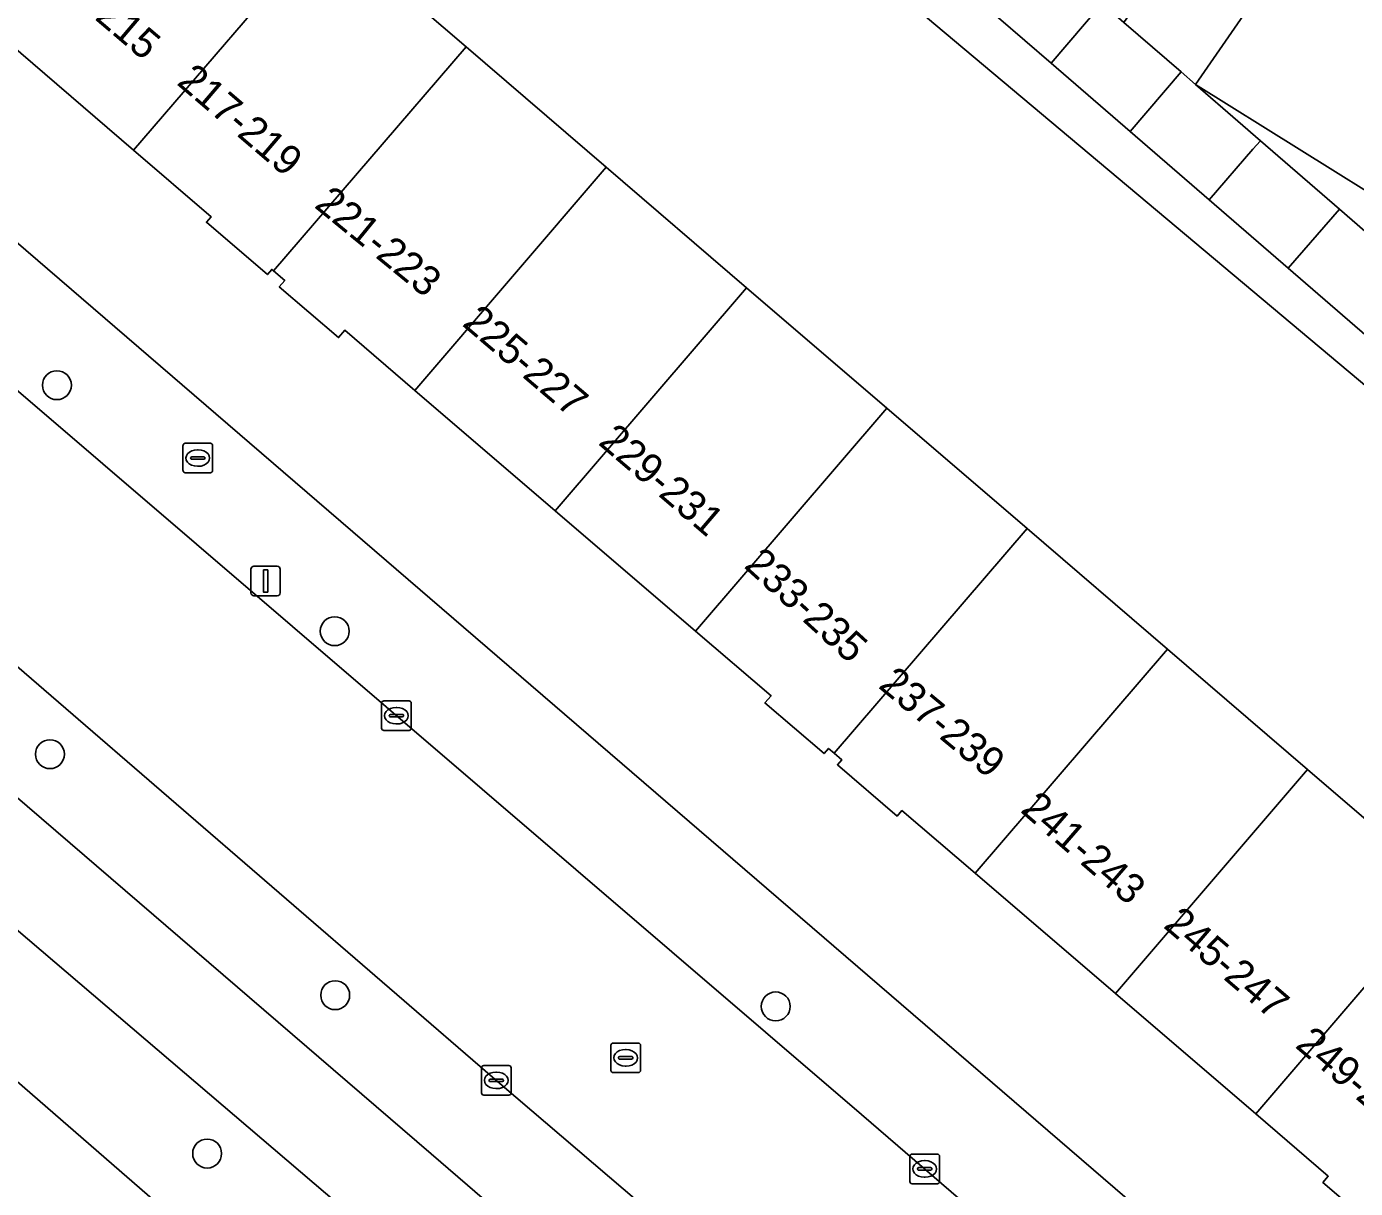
# Model space of a CAD drawing. Extents: x 159279 to 160377, y 384531 to 385888.
# Drawn here: x 159743.26 to 159788.21, y 384812.78 to 384852.07 of the extents above; entities that cross this region are included whole.
import ezdxf

# ---------------------------------------------------------------- set-up
doc = ezdxf.new("R2010")
doc.units = 0
for name, color, linetype in [('IMGEO_Berm_groen', 7, 'Continuous'), ('IMGEO_Boom', 7, 'Continuous'), ('IMGEO_Brandkraan', 7, 'Continuous'), ('IMGEO_Erf', 7, 'Continuous'), ('IMGEO_Fietspad_open', 7, 'Continuous'), ('IMGEO_Kolk', 7, 'Continuous'), ('IMGEO_Lichtmast', 7, 'Continuous'), ('IMGEO_Pand', 7, 'Continuous'), ('IMGEO_Pand_nummerreeks', 7, 'Continuous'), ('IMGEO_Parkeervlak_open', 7, 'Continuous'), ('IMGEO_Rijbaan_lokaal_open', 7, 'Continuous'), ('IMGEO_Rioolput', 7, 'Continuous'), ('IMGEO_Voetpad_halfverhard', 7, 'Continuous'), ('IMGEO_Voetpad_open', 7, 'Continuous')]:
    doc.layers.add(name, color=color, linetype=linetype)

msp = doc.modelspace()

# ---------------------------------------------------------------- linework, layer by layer
at = {"layer": 'IMGEO_Berm_groen'}
msp.add_lwpolyline([(159722.087, 384839.557), (159715.695, 384845.035), (159704.834, 384854.342), (159694.272, 384863.437), (159683.133, 384873.053), (159679.16, 384876.431), (159676.539, 384873.417), (159695.004, 384857.425), (159719.368, 384836.864), (159748.628, 384811.437), (159781.425, 384784.027), (159783.746, 384786.801), (159768.92, 384799.391), (159755.145, 384811.108), (159742.438, 384821.942), (159730.973, 384831.952)], close=True, dxfattribs=at)
msp.add_lwpolyline([(159690.272, 384871.208), (159703.449, 384859.856), (159711.366, 384853.02), (159715.538, 384849.509), (159717.866, 384847.545), (159756.941, 384813.95), (159785.571, 384789.272), (159787.819, 384791.8), (159786.318, 384793.112), (159785.886, 384793.489), (159782.28, 384796.583), (159771.863, 384805.574), (159759.273, 384816.324), (159740.591, 384832.447), (159739.014, 384833.816), (159730.906, 384840.77)], dxfattribs=at)
at = {"layer": 'IMGEO_Boom'}
for centre in [(159744.283, 384839.938), (159753.681, 384831.619), (159744.049, 384827.46), (159753.698, 384819.31), (159768.6, 384818.93), (159749.366, 384813.954)]:
    msp.add_circle(centre, 0.489, dxfattribs=at)
at = {"layer": 'IMGEO_Brandkraan'}
for p, q in [((159748.549, 384837.049), (159748.549, 384837.901)), ((159748.624, 384837.975), (159749.476, 384837.975)), ((159749.037, 384837.755), (159749.062, 384837.755)), ((159749.55, 384837.901), (159749.55, 384837.049)), ((159748.808, 384837.469), (159748.808, 384837.481)), ((159749.246, 384837.432), (159748.848, 384837.432)), ((159748.851, 384837.518), (159749.249, 384837.518)), ((159749.292, 384837.481), (159749.292, 384837.469)), ((159749.476, 384836.975), (159748.624, 384836.975)), ((159749.06, 384837.195), (159749.035, 384837.195))]:
    msp.add_line(p, q, dxfattribs=at)
for points in [[(159748.549, 384837.049), (159748.549, 384837.901)], [(159748.624, 384837.975), (159749.476, 384837.975)], [(159749.55, 384837.901), (159749.55, 384837.049)], [(159749.476, 384836.975), (159748.624, 384836.975)]]:
    msp.add_lwpolyline(points, dxfattribs=at)
for centre, radius, start, end in [((159748.626, 384837.899), 0.0765, 91.552, 178.448), ((159748.626, 384837.899), 0.0765, 91.552, 178.448), ((159749.474, 384837.899), 0.0765, 1.552, 88.448), ((159749.474, 384837.899), 0.0765, 1.552, 88.448), ((159748.848, 384837.478), 0.0403, 85.8775, 175.7526), ((159748.845, 384837.468), 0.0366, 178.938, 274.7102), ((159749.249, 384837.475), 0.043, 264.8664, 352.4533), ((159749.253, 384837.48), 0.0386, 1.7309, 96.639), ((159748.626, 384837.051), 0.0765, 181.552, 268.448), ((159748.626, 384837.051), 0.0765, 181.552, 268.448), ((159749.474, 384837.051), 0.0765, 271.552, 358.448), ((159749.474, 384837.051), 0.0765, 271.552, 358.448)]:
    msp.add_arc(centre, radius, start, end, dxfattribs=at)
for centre, major_axis, ratio, start_param, end_param in [((159749.036, 384837.475), (-0.387, 0.002), 0.722429, 4.712389, 7.853982), ((159749.061, 384837.475), (-0.39, 0.002), 0.717154, 1.570796, 4.712389)]:
    msp.add_ellipse(centre, major_axis=major_axis, ratio=ratio, start_param=start_param, end_param=end_param, dxfattribs=at)
at = {"layer": 'IMGEO_Erf'}
for points in [[(159742.931, 384859.44), (159746.181, 384856.654), (159748.633, 384859.528), (159753.378, 384855.455), (159758.124, 384851.381), (159762.869, 384847.308), (159767.614, 384843.234), (159772.36, 384839.161), (159777.105, 384835.088), (159781.85, 384831.014), (159786.596, 384826.941), (159791.341, 384822.867), (159796.086, 384818.794), (159800.832, 384814.72), (159805.577, 384810.647), (159806.847, 384812.273), (159805.031, 384813.807), (159807.664, 384816.923), (159791.986, 384827.427), (159790.488, 384832.649), (159791.894, 384837.118), (159756.778, 384866.583)], [(159789.132, 384811.251), (159787.116, 384812.979), (159787.296, 384813.188), (159784.84, 384815.294), (159780.092, 384819.364), (159775.343, 384823.434), (159772.87, 384825.554), (159772.709, 384825.367), (159770.686, 384827.1), (159770.834, 384827.273), (159770.582, 384827.489), (159770.389, 384827.655), (159770.238, 384827.479), (159768.238, 384829.194), (159768.442, 384829.433), (159765.888, 384831.622), (159761.14, 384835.692), (159756.392, 384839.762), (159754.022, 384841.794), (159753.812, 384841.548), (159751.806, 384843.268), (159751.989, 384843.481), (159751.616, 384843.8), (159751.553, 384843.854), (159751.404, 384843.68), (159749.339, 384845.45), (159749.498, 384845.636), (159746.878, 384847.882), (159742.158, 384851.928)], [(159739.807, 384847.441), (159795.301, 384799.677)]]:
    msp.add_lwpolyline(points, dxfattribs=at)
at = {"layer": 'IMGEO_Fietspad_open'}
msp.add_lwpolyline([(159717.866, 384847.545), (159715.695, 384845.035), (159722.087, 384839.557), (159730.973, 384831.952), (159742.438, 384821.942), (159755.145, 384811.108), (159768.92, 384799.391), (159783.746, 384786.801), (159785.571, 384789.272), (159756.941, 384813.95)], close=True, dxfattribs=at)
at = {"layer": 'IMGEO_Kolk'}
for p, q in [((159755.269, 384828.336), (159755.269, 384829.188)), ((159755.344, 384829.262), (159756.196, 384829.262)), ((159756.27, 384829.188), (159756.27, 384828.336)), ((159755.528, 384828.756), (159755.528, 384828.768)), ((159755.966, 384828.719), (159755.568, 384828.719)), ((159755.571, 384828.805), (159755.969, 384828.805)), ((159755.757, 384829.042), (159755.782, 384829.042)), ((159756.012, 384828.768), (159756.012, 384828.756)), ((159756.196, 384828.262), (159755.344, 384828.262)), ((159755.78, 384828.482), (159755.755, 384828.482)), ((159758.647, 384816.003), (159758.647, 384816.855)), ((159758.722, 384816.929), (159759.574, 384816.929)), ((159759.135, 384816.709), (159759.16, 384816.709)), ((159759.648, 384816.855), (159759.648, 384816.003)), ((159758.906, 384816.423), (159758.906, 384816.435)), ((159759.344, 384816.386), (159758.946, 384816.386)), ((159758.949, 384816.472), (159759.347, 384816.472)), ((159759.158, 384816.149), (159759.133, 384816.149)), ((159759.39, 384816.435), (159759.39, 384816.423)), ((159759.574, 384815.929), (159758.722, 384815.929)), ((159773.142, 384813.008), (159773.142, 384813.86)), ((159773.217, 384813.934), (159774.069, 384813.934)), ((159774.143, 384813.86), (159774.143, 384813.008)), ((159773.401, 384813.428), (159773.401, 384813.44)), ((159773.839, 384813.391), (159773.441, 384813.391)), ((159773.444, 384813.477), (159773.842, 384813.477)), ((159773.63, 384813.714), (159773.655, 384813.714)), ((159773.885, 384813.44), (159773.885, 384813.428)), ((159773.653, 384813.154), (159773.628, 384813.154)), ((159774.069, 384812.934), (159773.217, 384812.934))]:
    msp.add_line(p, q, dxfattribs=at)
for points in [[(159755.269, 384828.336), (159755.269, 384829.188)], [(159755.344, 384829.262), (159756.196, 384829.262)], [(159756.27, 384829.188), (159756.27, 384828.336)], [(159756.196, 384828.262), (159755.344, 384828.262)], [(159758.647, 384816.003), (159758.647, 384816.855)], [(159758.722, 384816.929), (159759.574, 384816.929)], [(159759.648, 384816.855), (159759.648, 384816.003)], [(159759.574, 384815.929), (159758.722, 384815.929)], [(159773.142, 384813.008), (159773.142, 384813.86)], [(159773.217, 384813.934), (159774.069, 384813.934)], [(159774.143, 384813.86), (159774.143, 384813.008)], [(159774.069, 384812.934), (159773.217, 384812.934)]]:
    msp.add_lwpolyline(points, dxfattribs=at)
for centre, radius, start, end in [((159755.346, 384829.186), 0.0765, 91.552, 178.448), ((159755.346, 384829.186), 0.0765, 91.552, 178.448), ((159756.194, 384829.186), 0.0765, 1.552, 88.448), ((159756.194, 384829.186), 0.0765, 1.552, 88.448), ((159755.568, 384828.765), 0.0403, 85.8775, 175.7526), ((159755.565, 384828.755), 0.0366, 178.938, 274.7102), ((159755.969, 384828.762), 0.043, 264.8664, 352.4533), ((159755.973, 384828.767), 0.0386, 1.7309, 96.639), ((159755.346, 384828.338), 0.0765, 181.552, 268.448), ((159755.346, 384828.338), 0.0765, 181.552, 268.448), ((159756.194, 384828.338), 0.0765, 271.552, 358.448), ((159756.194, 384828.338), 0.0765, 271.552, 358.448), ((159758.724, 384816.853), 0.0765, 91.552, 178.448), ((159758.724, 384816.853), 0.0765, 91.552, 178.448), ((159759.572, 384816.853), 0.0765, 1.552, 88.448), ((159759.572, 384816.853), 0.0765, 1.552, 88.448), ((159758.946, 384816.432), 0.0403, 85.8775, 175.7526), ((159758.943, 384816.422), 0.0366, 178.938, 274.7102), ((159759.347, 384816.429), 0.043, 264.8664, 352.4533), ((159759.351, 384816.434), 0.0386, 1.7309, 96.639), ((159758.724, 384816.005), 0.0765, 181.552, 268.448), ((159758.724, 384816.005), 0.0765, 181.552, 268.448), ((159759.572, 384816.005), 0.0765, 271.552, 358.448), ((159759.572, 384816.005), 0.0765, 271.552, 358.448), ((159773.219, 384813.858), 0.0765, 91.552, 178.448), ((159773.219, 384813.858), 0.0765, 91.552, 178.448), ((159774.067, 384813.858), 0.0765, 1.552, 88.448), ((159774.067, 384813.858), 0.0765, 1.552, 88.448), ((159773.441, 384813.437), 0.0403, 85.8775, 175.7526), ((159773.438, 384813.427), 0.0366, 178.938, 274.7102), ((159773.842, 384813.434), 0.043, 264.8664, 352.4533), ((159773.846, 384813.439), 0.0386, 1.7309, 96.639), ((159773.219, 384813.01), 0.0765, 181.552, 268.448), ((159773.219, 384813.01), 0.0765, 181.552, 268.448), ((159774.067, 384813.01), 0.0765, 271.552, 358.448), ((159774.067, 384813.01), 0.0765, 271.552, 358.448)]:
    msp.add_arc(centre, radius, start, end, dxfattribs=at)
for centre, major_axis, ratio, start_param, end_param in [((159755.756, 384828.762), (-0.387, 0.002), 0.722429, 4.712389, 7.853982), ((159755.781, 384828.762), (-0.39, 0.002), 0.717154, 1.570796, 4.712389), ((159759.134, 384816.429), (-0.387, 0.002), 0.722429, 4.712389, 7.853982), ((159759.159, 384816.429), (-0.39, 0.002), 0.717154, 1.570796, 4.712389), ((159773.629, 384813.434), (-0.387, 0.002), 0.722429, 4.712389, 7.853982), ((159773.654, 384813.434), (-0.39, 0.002), 0.717154, 1.570796, 4.712389)]:
    msp.add_ellipse(centre, major_axis=major_axis, ratio=ratio, start_param=start_param, end_param=end_param, dxfattribs=at)
at = {"layer": 'IMGEO_Lichtmast'}
for p, q in [((159750.848, 384832.914), (159750.848, 384833.714)), ((159750.848, 384833.714), (159750.848, 384832.914)), ((159750.948, 384833.814), (159751.738, 384833.814)), ((159751.738, 384833.814), (159750.948, 384833.814)), ((159751.838, 384833.714), (159751.838, 384832.914)), ((159751.838, 384832.914), (159751.838, 384833.714)), ((159751.738, 384832.814), (159750.948, 384832.814)), ((159750.948, 384832.814), (159751.738, 384832.814))]:
    msp.add_line(p, q, dxfattribs=at)
msp.add_lwpolyline([(159751.268, 384833.689), (159751.418, 384833.689), (159751.418, 384832.939), (159751.268, 384832.939), (159751.268, 384833.689)], dxfattribs=at)
for centre, start, end in [((159750.948, 384833.714), 90, 180), ((159750.948, 384833.714), 90, 180), ((159751.738, 384833.714), 0, 90), ((159751.738, 384833.714), 360, 90), ((159750.948, 384832.914), 180, 270), ((159750.948, 384832.914), 180, 270), ((159751.738, 384832.914), 270, 0), ((159751.738, 384832.914), 270, 0)]:
    msp.add_arc(centre, 0.1, start, end, dxfattribs=at)
at = {"layer": 'IMGEO_Pand'}
for points in [[(159796.804, 384855.89), (159792.434, 384858.63), (159789.834, 384860.25), (159786.43, 384855.358), (159782.798, 384850.112), (159789.812, 384845.736)], [(159746.878, 384847.882), (159753.378, 384855.455), (159748.633, 384859.528), (159746.181, 384856.654), (159742.843, 384852.727), (159742.158, 384851.928)], [(159786.43, 384855.358), (159784.008, 384857.452), (159780.383, 384852.202), (159782.313, 384850.532), (159782.798, 384850.112)], [(159749.498, 384845.636), (159749.339, 384845.45), (159751.404, 384843.68), (159751.553, 384843.854), (159751.616, 384843.8), (159758.124, 384851.381), (159753.378, 384855.455), (159746.878, 384847.882)], [(159777.971, 384854.29), (159776.97, 384855.156), (159775.249, 384853.141), (159777.92, 384850.829), (159779.641, 384852.844)], [(159780.383, 384852.202), (159779.641, 384852.844), (159777.92, 384850.829), (159780.592, 384848.516), (159782.313, 384850.532)], [(159758.124, 384851.381), (159751.616, 384843.8), (159751.989, 384843.481), (159751.806, 384843.268), (159753.812, 384841.548), (159754.022, 384841.794), (159756.392, 384839.762), (159762.869, 384847.308)], [(159784.237, 384848.867), (159782.798, 384850.112), (159782.313, 384850.532), (159780.592, 384848.516), (159783.264, 384846.204), (159784.747, 384847.916), (159784.999, 384848.207)], [(159787.67, 384845.895), (159784.999, 384848.207), (159784.747, 384847.916), (159783.264, 384846.204), (159785.936, 384843.891)], [(159761.14, 384835.692), (159767.614, 384843.234), (159762.869, 384847.308), (159756.392, 384839.762)], [(159790.341, 384843.583), (159787.67, 384845.895), (159785.936, 384843.891), (159788.607, 384841.58)], [(159767.614, 384843.234), (159761.14, 384835.692), (159765.888, 384831.622), (159772.36, 384839.161)], [(159772.36, 384839.161), (159765.888, 384831.622), (159768.442, 384829.433), (159768.238, 384829.194), (159770.238, 384827.479), (159770.389, 384827.655), (159770.582, 384827.489), (159777.105, 384835.088)], [(159770.834, 384827.273), (159770.686, 384827.1), (159772.709, 384825.367), (159772.87, 384825.554), (159775.343, 384823.434), (159781.85, 384831.014), (159777.105, 384835.088), (159770.582, 384827.489)], [(159781.85, 384831.014), (159775.343, 384823.434), (159780.092, 384819.364), (159786.596, 384826.941)], [(159784.84, 384815.294), (159791.341, 384822.867), (159786.596, 384826.941), (159780.092, 384819.364)], [(159787.296, 384813.188), (159787.116, 384812.979), (159789.132, 384811.251), (159789.298, 384811.444), (159789.574, 384811.207), (159796.086, 384818.794), (159791.341, 384822.867), (159784.84, 384815.294)]]:
    msp.add_lwpolyline(points, close=True, dxfattribs=at)
at = {"layer": 'IMGEO_Parkeervlak_open'}
for points in [[(159739.694, 384848.972), (159736.472, 384845.359), (159740.294, 384842.056), (159742.585, 384840.06), (159771.508, 384815.272), (159784.792, 384803.827), (159787.989, 384801.011), (159790.949, 384798.462), (159793.745, 384796.127)], [(159800.335, 384795.373), (159797.609, 384797.705), (159797.256, 384798.007), (159795.322, 384799.654), (159795.301, 384799.677), (159739.807, 384847.441)]]:
    msp.add_lwpolyline(points, dxfattribs=at)
at = {"layer": 'IMGEO_Rijbaan_lokaal_open'}
msp.add_lwpolyline([(159740.591, 384832.447), (159759.273, 384816.324), (159771.863, 384805.574), (159782.28, 384796.583), (159785.886, 384793.489), (159786.318, 384793.112), (159790.949, 384798.462), (159787.989, 384801.011), (159784.792, 384803.827), (159771.508, 384815.272), (159742.585, 384840.06)], dxfattribs=at)
at = {"layer": 'IMGEO_Rioolput'}
for p, q in [((159763.026, 384816.765), (159763.026, 384817.617)), ((159763.101, 384817.691), (159763.953, 384817.691)), ((159763.514, 384817.471), (159763.539, 384817.471)), ((159764.027, 384817.617), (159764.027, 384816.765)), ((159763.285, 384817.185), (159763.285, 384817.197)), ((159763.723, 384817.148), (159763.325, 384817.148)), ((159763.328, 384817.234), (159763.726, 384817.234)), ((159763.769, 384817.197), (159763.769, 384817.185)), ((159763.953, 384816.691), (159763.101, 384816.691)), ((159763.537, 384816.911), (159763.512, 384816.911))]:
    msp.add_line(p, q, dxfattribs=at)
for points in [[(159763.026, 384816.765), (159763.026, 384817.617)], [(159763.101, 384817.691), (159763.953, 384817.691)], [(159764.027, 384817.617), (159764.027, 384816.765)], [(159763.953, 384816.691), (159763.101, 384816.691)]]:
    msp.add_lwpolyline(points, dxfattribs=at)
for centre, radius, start, end in [((159763.103, 384817.615), 0.0765, 91.552, 178.448), ((159763.103, 384817.615), 0.0765, 91.552, 178.448), ((159763.951, 384817.615), 0.0765, 1.552, 88.448), ((159763.951, 384817.615), 0.0765, 1.552, 88.448), ((159763.325, 384817.194), 0.0403, 85.8775, 175.7526), ((159763.322, 384817.184), 0.0366, 178.938, 274.7102), ((159763.726, 384817.191), 0.043, 264.8664, 352.4533), ((159763.73, 384817.196), 0.0386, 1.7309, 96.639), ((159763.103, 384816.767), 0.0765, 181.552, 268.448), ((159763.103, 384816.767), 0.0765, 181.552, 268.448), ((159763.951, 384816.767), 0.0765, 271.552, 358.448), ((159763.951, 384816.767), 0.0765, 271.552, 358.448)]:
    msp.add_arc(centre, radius, start, end, dxfattribs=at)
for centre, major_axis, ratio, start_param, end_param in [((159763.513, 384817.191), (-0.387, 0.002), 0.722429, 4.712389, 7.853982), ((159763.538, 384817.191), (-0.39, 0.002), 0.717154, 1.570796, 4.712389)]:
    msp.add_ellipse(centre, major_axis=major_axis, ratio=ratio, start_param=start_param, end_param=end_param, dxfattribs=at)
at = {"layer": 'IMGEO_Voetpad_halfverhard'}
msp.add_lwpolyline([(159673.825, 384871.453), (159675.073, 384870.735), (159705.334, 384844.711), (159708.705, 384841.586), (159710.198, 384840.133), (159713.467, 384837.629), (159713.605, 384837.576), (159716.987, 384834.811), (159717.604, 384834.377), (159778.947, 384781.17), (159781.425, 384784.027), (159748.628, 384811.437), (159719.368, 384836.864), (159695.004, 384857.425)], dxfattribs=at)
at = {"layer": 'IMGEO_Voetpad_open'}
for points in [[(159756.778, 384866.583), (159791.894, 384837.118), (159790.488, 384832.649), (159791.986, 384827.427), (159807.664, 384816.923), (159808.75, 384818.208), (159808.566, 384818.331), (159806.047, 384820.015), (159803.529, 384821.699), (159801.01, 384823.383), (159798.491, 384825.067), (159795.972, 384826.751), (159793.453, 384828.435), (159794.835, 384830.501), (159791.943, 384832.435), (159791.967, 384833.464), (159796.828, 384839.513), (159790.388, 384844.753), (159793.816, 384848.966), (159795.827, 384847.33), (159796.303, 384848.025), (159809.408, 384867.182)], [(159796.804, 384855.89), (159789.812, 384845.736), (159782.798, 384850.112), (159784.237, 384848.867), (159784.999, 384848.207), (159787.67, 384845.895), (159790.341, 384843.583), (159793.012, 384841.271), (159795.683, 384838.959), (159793.949, 384836.956), (159791.278, 384839.268), (159788.607, 384841.58), (159785.936, 384843.891), (159783.264, 384846.204), (159780.592, 384848.516), (159777.92, 384850.829), (159775.249, 384853.141)]]:
    msp.add_lwpolyline(points, dxfattribs=at)

# ---------------------------------------------------------------- texts
at = {"layer": 'IMGEO_Pand_nummerreeks'}
for s, rotation, p in [('213-215', 319.6351, (159743.494, 384854.063)), ('217-219', 319.5148, (159748.303, 384850.132)), ('221-223', 320.7467, (159752.956, 384845.975)), ('225-227', 319.5148, (159757.961, 384841.977)), ('229-231', 319.4575, (159762.564, 384837.959)), ('233-235', 317.6527, (159767.495, 384833.794)), ('237-239', 320.4029, (159772.038, 384829.729)), ('241-243', 319.1137, (159776.845, 384825.53)), ('245-247', 319.4002, (159781.682, 384821.622)), ('249-251', 319.7325, (159786.139, 384817.567))]:
    msp.add_text(s, height=1, rotation=rotation, dxfattribs=at).set_placement(p)

doc.saveas('drawing.dxf')
